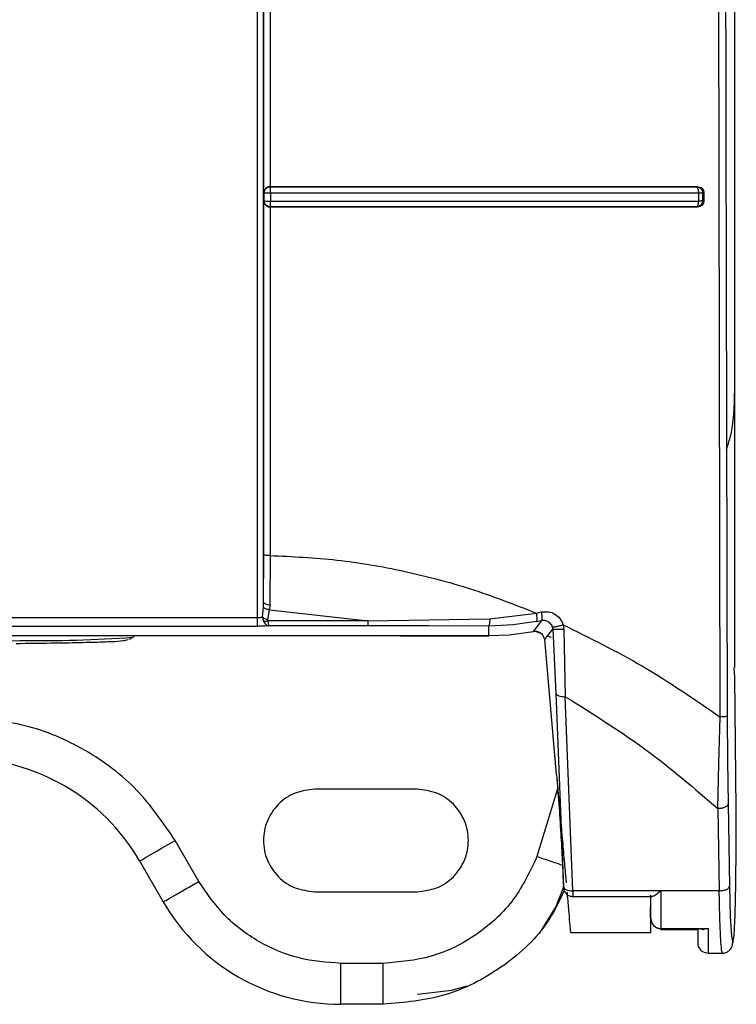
# Model space of a CAD drawing. Header units: inches. Extents: x 170 to 312, y 215 to 248.
# Tile 478 of 656: x 280.6679 to 280.7138, y 241.9023 to 241.9654. Entities that reach past the tile are written whole.
import ezdxf

# ---------------------------------------------------------------- set-up
doc = ezdxf.new("R2010")
doc.units = ezdxf.units.IN
doc.header["$LTSCALE"] = 0.25
doc.header["$MEASUREMENT"] = 0
doc.layers.add('MOTOR RH', color=7, linetype='Continuous')

msp = doc.modelspace()

# ---------------------------------------------------------------- linework, layer by layer
at = {"layer": 'MOTOR RH'}
for p, q in [((280.7137284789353, 241.9416975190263), (280.7137284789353, 242.3695190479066)), ((280.7137245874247, 241.923915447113), (280.7137246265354, 242.1606200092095)), ((280.6835717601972, 241.9543423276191), (280.6835715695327, 241.9939542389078)), ((280.6839687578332, 241.9824497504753), (280.6839741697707, 241.9547260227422)), ((280.7128023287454, 241.9207354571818), (280.7126656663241, 241.9827077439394)), ((280.6839891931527, 241.9547170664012), (280.6839741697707, 241.9547261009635)), ((280.6839909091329, 241.9545853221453), (280.6839897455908, 241.9546777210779)), ((280.6839916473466, 241.9544527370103), (280.6839909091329, 241.9545853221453)), ((280.7113334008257, 241.9547284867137), (280.7112827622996, 241.9547190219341)), ((280.7112827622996, 241.9547190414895), (280.7113071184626, 241.9547083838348)), ((280.7113071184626, 241.9547083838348), (280.7113297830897, 241.9546825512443)), ((280.7113297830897, 241.9546825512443), (280.7113681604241, 241.954590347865)), ((280.6835946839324, 241.9543248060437), (280.6835717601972, 241.9543423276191)), ((280.6835946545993, 241.9538148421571), (280.6835946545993, 241.9543248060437)), ((280.6839927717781, 241.9542995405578), (280.6839916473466, 241.9544527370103)), ((280.6839927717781, 241.9542995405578), (280.6839927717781, 241.9537933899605)), ((280.7113993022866, 241.9543025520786), (280.7113993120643, 241.9537960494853)), ((280.7117547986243, 241.9543380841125), (280.7116666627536, 241.9543204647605)), ((280.7116666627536, 241.9543204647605), (280.7116666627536, 241.9538162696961)), ((280.7117547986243, 241.9543380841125), (280.711754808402, 241.9538000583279)), ((280.6835717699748, 241.9537979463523), (280.6835946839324, 241.9538148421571)), ((280.6835718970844, 241.9311129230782), (280.6835717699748, 241.9537979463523)), ((280.6835946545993, 241.9538148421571), (280.6836288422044, 241.9538077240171)), ((280.6836288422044, 241.9538077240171), (280.6837173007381, 241.9538000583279)), ((280.6839733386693, 241.9534138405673), (280.6839690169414, 241.9310869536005)), ((280.6839882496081, 241.9534241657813), (280.6839733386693, 241.9534138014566)), ((280.7113423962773, 241.9534162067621), (280.7112834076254, 241.9534270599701)), ((280.711754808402, 241.9538000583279), (280.7116666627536, 241.9538162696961)), ((280.683552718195, 241.9280929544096), (280.6835718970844, 241.9311129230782)), ((280.6839690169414, 241.9310869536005), (280.6839465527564, 241.9279324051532)), ((280.6835455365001, 241.9277809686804), (280.683552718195, 241.9280929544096)), ((280.6834922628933, 241.9271467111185), (280.6835455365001, 241.9277809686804)), ((280.6838252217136, 241.9269854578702), (280.6839317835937, 241.9276103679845)), ((280.6839465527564, 241.9279324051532), (280.6839317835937, 241.9276103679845)), ((280.6839317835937, 241.9276103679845), (280.6902502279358, 241.9269009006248)), ((280.7010278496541, 241.9273976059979), (280.7013543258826, 241.9274662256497)), ((280.539562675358, 241.9271116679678), (280.683159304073, 241.9271116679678)), ((280.6902502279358, 241.9269009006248), (280.6838236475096, 241.9269009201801)), ((280.6902502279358, 241.9269009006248), (280.6980394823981, 241.9270275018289)), ((280.6980394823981, 241.9270275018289), (280.7010278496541, 241.9273976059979)), ((280.7010318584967, 241.9268598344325), (280.6995431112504, 241.9266373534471)), ((280.700833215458, 241.9262126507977), (280.7013694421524, 241.9269313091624)), ((280.7010318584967, 241.9268598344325), (280.7013694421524, 241.9269313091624)), ((280.7017884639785, 241.9268579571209), (280.7019494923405, 241.9267111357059)), ((280.539562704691, 241.9265625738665), (280.6831593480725, 241.9265625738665)), ((280.6902516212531, 241.9265745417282), (280.6839086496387, 241.9265745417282)), ((280.6941198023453, 241.9265721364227), (280.6902516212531, 241.9265745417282)), ((280.6979752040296, 241.9265622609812), (280.6941198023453, 241.9265721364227)), ((280.6995431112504, 241.9266373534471), (280.6979752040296, 241.9265622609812)), ((280.6979766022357, 241.9259513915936), (280.6979752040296, 241.9265622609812)), ((280.6992865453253, 241.9260059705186), (280.700833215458, 241.9262126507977)), ((280.7010061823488, 241.926218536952), (280.7008333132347, 241.9262121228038)), ((280.7010061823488, 241.926218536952), (280.7014230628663, 241.9260666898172)), ((280.701559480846, 241.9257037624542), (280.7020785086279, 241.9263733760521)), ((280.7019494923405, 241.9267111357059), (280.702049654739, 241.9265114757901)), ((280.7020728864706, 241.9263730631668), (280.702049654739, 241.9265114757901)), ((280.7020785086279, 241.9263733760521), (280.7022700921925, 241.9222701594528)), ((280.7027458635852, 241.9266443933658), (280.7027876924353, 241.9263525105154)), ((280.7027876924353, 241.9263525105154), (280.7028592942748, 241.9220398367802)), ((280.5247482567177, 241.9259513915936), (280.6979766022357, 241.9259513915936)), ((280.6749722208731, 241.9257198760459), (280.6752049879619, 241.9258500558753)), ((280.6752049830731, 241.92585003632), (280.6753061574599, 241.9259513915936)), ((280.6923288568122, 241.9259513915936), (280.6923288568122, 241.9259494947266)), ((280.6923288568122, 241.9259494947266), (280.6979804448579, 241.9259494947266)), ((280.6979766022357, 241.9259513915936), (280.6992865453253, 241.9260059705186)), ((280.7015646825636, 241.9257040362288), (280.7014197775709, 241.9260140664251)), ((280.702314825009, 241.9170592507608), (280.701559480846, 241.9257037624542)), ((280.713724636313, 241.9233007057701), (280.7136990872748, 241.9239143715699)), ((280.7138187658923, 241.9148105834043), (280.713724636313, 241.9233007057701)), ((280.7022700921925, 241.9222701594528), (280.7027628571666, 241.9098319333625)), ((280.7028592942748, 241.9220398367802), (280.7033259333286, 241.9217681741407)), ((280.7033520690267, 241.9096017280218), (280.7028592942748, 241.9220398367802)), ((280.7127197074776, 241.917762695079), (280.7128023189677, 241.9207354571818)), ((280.7132460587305, 241.9207799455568), (280.7132641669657, 241.91794131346)), ((280.7126466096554, 241.91486490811), (280.7127197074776, 241.917762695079)), ((280.7132641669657, 241.91794131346), (280.7133024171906, 241.9151580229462)), ((280.6933872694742, 241.9161069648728), (280.6868255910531, 241.9161069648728)), ((280.7023873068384, 241.9161314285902), (280.701063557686, 241.9117987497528)), ((280.7126466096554, 241.91486490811), (280.7127384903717, 241.9096017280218)), ((280.7133024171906, 241.9151580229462), (280.7133942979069, 241.909894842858)), ((280.7138289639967, 241.9123929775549), (280.7138187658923, 241.9148105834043)), ((280.6794047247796, 241.9102014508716), (280.6778893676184, 241.9128261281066)), ((280.7138076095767, 241.9100350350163), (280.7138289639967, 241.9123929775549)), ((280.6756163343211, 241.9115137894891), (280.6771316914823, 241.9088891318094)), ((280.7133942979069, 241.909894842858), (280.7134458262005, 241.9079562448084)), ((280.7137576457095, 241.9080616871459), (280.7138076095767, 241.9100350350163)), ((280.6868255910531, 241.9095452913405), (280.6933872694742, 241.9095452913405)), ((280.7033403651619, 241.9092386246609), (280.7084255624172, 241.9092386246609)), ((280.7127384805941, 241.9096017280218), (280.7033520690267, 241.9096017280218)), ((280.7083433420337, 241.9093230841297), (280.7083434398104, 241.9078872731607)), ((280.7083434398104, 241.9078872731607), (280.7083434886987, 241.9085492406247)), ((280.7134458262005, 241.9079562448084), (280.7135185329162, 241.9066884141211)), ((280.713685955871, 241.9067447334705), (280.7137576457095, 241.9080616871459)), ((280.7083560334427, 241.9077525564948), (280.7084005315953, 241.9076070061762)), ((280.7032297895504, 241.9069206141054), (280.7083495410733, 241.9069206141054)), ((280.7089959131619, 241.9071237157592), (280.7113773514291, 241.9071237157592)), ((280.7089995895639, 241.9071808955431), (280.7120179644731, 241.9071808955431)), ((280.7113619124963, 241.9071237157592), (280.7113619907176, 241.9066064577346)), ((280.7120179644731, 241.9071808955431), (280.7117537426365, 241.9071237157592)), ((280.7135185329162, 241.9066884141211), (280.7136024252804, 241.9062649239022)), ((280.7136024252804, 241.9062649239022), (280.713685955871, 241.9067447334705)), ((280.7113621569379, 241.9063204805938), (280.7113621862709, 241.9062767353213)), ((280.7120183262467, 241.9056082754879), (280.712943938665, 241.9056082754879)), ((280.6912205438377, 241.9049521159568), (280.6884968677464, 241.9049521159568)), ((280.691220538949, 241.9023274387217), (280.691220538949, 241.9049521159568)), ((280.691220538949, 241.9023274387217), (280.6884968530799, 241.9023274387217))]:
    msp.add_line(p, q, dxfattribs=at)
at = {"layer": 'MOTOR RH', "flags": 128}
for points in [[(280.6655408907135, 241.9256223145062), (280.6655664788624, 241.9256224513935), (280.6679336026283, 241.9256403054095)], [(280.6756163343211, 241.9115137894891), (280.6756600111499, 241.9115390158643), (280.6757893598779, 241.9116136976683), (280.6759994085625, 241.9117349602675), (280.6762820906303, 241.9118981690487), (280.6766265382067, 241.912097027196), (280.6770195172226, 241.9123239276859), (280.6774459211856, 241.9125701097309), (280.6778893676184, 241.9128261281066)], [(280.7012313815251, 241.9068570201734), (280.7022732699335, 241.9085556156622), (280.7027915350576, 241.9098635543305)], [(280.7120179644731, 241.9071808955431), (280.7120180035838, 241.9068228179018), (280.7120180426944, 241.9065072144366), (280.7120180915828, 241.9062363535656), (280.7120181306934, 241.9060121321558), (280.7120181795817, 241.9058361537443), (280.71201822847, 241.9057096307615), (280.7120182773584, 241.9056335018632), (280.7120183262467, 241.9056082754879)], [(280.6934054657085, 241.9029836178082), (280.6955956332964, 241.903230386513), (280.6965954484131, 241.9035148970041)]]:
    msp.add_lwpolyline(points, dxfattribs=at)
at = {"layer": 'MOTOR RH'}
for centre, radius, start, end in [((280.6691881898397, 242.0082981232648), 0.08266733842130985, 269.1304266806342, 274.1738606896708), ((280.6642511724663, 241.9049521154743), 0.01312335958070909, 30.0000000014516, 90), ((280.6884968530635, 241.9154508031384), 0.01312335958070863, 209.9999999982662, 269.9999999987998), ((280.7120183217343, 241.9062644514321), 0.0006561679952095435, 179.9864158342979, 270.017832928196)]:
    msp.add_arc(centre, radius, start, end, dxfattribs=at)
for points, knots in [([(280.6831593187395, 241.9271116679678), (280.6831592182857, 241.9466152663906), (280.6831590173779, 241.9856224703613), (280.6831588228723, 242.0442066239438), (280.6831586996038, 242.1028212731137), (280.6831586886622, 242.1419097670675), (280.6831586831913, 242.1614540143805)], [0, 0, 0, 0, 0.2499999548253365, 0.5000000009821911, 0.7499999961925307, 1, 1, 1, 1]), ([(280.683552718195, 241.9280929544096), (280.6835525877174, 241.9539800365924), (280.6835523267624, 242.005754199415), (280.6835521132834, 242.08353334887), (280.6835520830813, 242.1354073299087), (280.6835520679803, 242.1613443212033)], [0, 0, 0, 0, 0.3333333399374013, 0.6666666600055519, 1, 1, 1, 1]), ([(280.7129501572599, 242.1609944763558), (280.712952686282, 242.1409546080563), (280.7129577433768, 242.1008823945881), (280.7130151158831, 242.0407988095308), (280.7131057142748, 241.9807513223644), (280.7131992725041, 241.9407724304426), (280.7132460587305, 241.9207799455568)], [0, 0, 0, 0, 0.2500558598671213, 0.5000178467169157, 0.7499709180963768, 1, 1, 1, 1]), ([(280.6835946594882, 241.9543248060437), (280.6835960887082, 241.9543504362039), (280.6835979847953, 241.9543844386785), (280.6836070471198, 241.9544216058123), (280.6836139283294, 241.9544459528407), (280.6836216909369, 241.9544675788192), (280.6836334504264, 241.9544941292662), (280.6836565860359, 241.9545395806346), (280.6836859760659, 241.954573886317), (280.6837085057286, 241.9546001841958)], [0, 0, 0, 0, 0.2514056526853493, 0.3335294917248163, 0.3759674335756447, 0.5001144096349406, 0.5587868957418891, 0.6617770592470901, 0.9999999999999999, 0.9999999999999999, 0.9999999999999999, 0.9999999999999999]), ([(280.6839741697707, 241.9547260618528), (280.6839434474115, 241.9547234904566), (280.6838805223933, 241.9547182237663), (280.6837918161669, 241.954683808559), (280.6837095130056, 241.954632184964), (280.6836700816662, 241.954585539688), (280.6836489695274, 241.954560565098)], [0, 0, 0, 0, 0.2173987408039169, 0.4452724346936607, 0.7029904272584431, 0.9999999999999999, 0.9999999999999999, 0.9999999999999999, 0.9999999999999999]), ([(280.6837085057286, 241.9546001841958), (280.6837441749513, 241.9546295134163), (280.6838012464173, 241.9546764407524), (280.6839008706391, 241.9547109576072), (280.683958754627, 241.9547149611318), (280.6839891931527, 241.9547170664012)], [0, 0, 0, 0, 0.441408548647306, 0.7062624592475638, 1, 1, 1, 1]), ([(280.6839741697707, 241.9547261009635), (280.6870636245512, 241.9547263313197), (280.6932443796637, 241.9547267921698), (280.7024264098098, 241.954726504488), (280.7083654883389, 241.9547278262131), (280.7113334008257, 241.9547284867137)], [0, 0, 0, 0, 0.3333223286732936, 0.6668437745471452, 0.9999999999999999, 0.9999999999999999, 0.9999999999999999, 0.9999999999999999]), ([(280.6839897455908, 241.9546777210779), (280.6839891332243, 241.9546907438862), (280.6839881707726, 241.9547112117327), (280.6839889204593, 241.9547155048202), (280.6839891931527, 241.9547170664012)], [0, 0, 0, 0, 0.636256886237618, 1, 1, 1, 1]), ([(280.6839891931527, 241.9547170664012), (280.6870680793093, 241.954717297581), (280.6932338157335, 241.9547177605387), (280.7023931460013, 241.9547173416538), (280.7083219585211, 241.9547184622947), (280.7112827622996, 241.9547190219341)], [0, 0, 0, 0, 0.3330292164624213, 0.6669198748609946, 0.9999999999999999, 0.9999999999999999, 0.9999999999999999, 0.9999999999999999]), ([(280.7112827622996, 241.9547190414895), (280.7113143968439, 241.9547162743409), (280.7113734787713, 241.9547111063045), (280.7114686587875, 241.9546729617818), (280.7115478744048, 241.9546142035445), (280.7116067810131, 241.9545383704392), (280.7116543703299, 241.9544462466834), (280.7116617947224, 241.9543702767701), (280.7116666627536, 241.9543204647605)], [0, 0, 0, 0, 0.1561761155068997, 0.2916806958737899, 0.4999550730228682, 0.6324998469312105, 0.7590372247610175, 1, 1, 1, 1]), ([(280.7113333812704, 241.9547284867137), (280.7113899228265, 241.954723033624), (280.7115020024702, 241.954712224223), (280.7116392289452, 241.9546168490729), (280.7117182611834, 241.9545097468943), (280.7117499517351, 241.9544131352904), (280.7117531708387, 241.9543632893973), (280.7117547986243, 241.9543380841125)], [0, 0, 0, 0, 0.2697468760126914, 0.5347064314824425, 0.7716357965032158, 0.8845243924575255, 1, 1, 1, 1]), ([(280.7113681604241, 241.954590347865), (280.7113777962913, 241.954547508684), (280.7113970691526, 241.9544618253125), (280.7113985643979, 241.9543556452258), (280.7113993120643, 241.9543025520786)], [0, 0, 0, 0, 0.4999707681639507, 1, 1, 1, 1]), ([(280.6836489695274, 241.954560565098), (280.6836261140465, 241.9545224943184), (280.6835909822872, 241.9544639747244), (280.6835747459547, 241.9543884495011), (280.6835725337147, 241.9543542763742), (280.6835717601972, 241.9543423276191)], [0, 0, 0, 0, 0.5476727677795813, 0.8418421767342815, 1, 1, 1, 1]), ([(280.6837173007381, 241.9543061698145), (280.6836834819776, 241.9543089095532), (280.6836158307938, 241.9543143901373), (280.6836017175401, 241.9543213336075), (280.6835946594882, 241.9543248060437)], [0, 0, 0, 0, 0.4998990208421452, 1, 1, 1, 1]), ([(280.6839927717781, 241.9542995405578), (280.6839615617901, 241.9542995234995), (280.6839062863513, 241.9542994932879), (280.6838092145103, 241.9543017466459), (280.6837536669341, 241.9543044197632), (280.6837173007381, 241.9543061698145)], [0, 0, 0, 0, 0.3093117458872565, 0.5478163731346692, 1, 1, 1, 1]), ([(280.7113993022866, 241.9543025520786), (280.7084076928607, 241.9543019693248), (280.7024405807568, 241.9543008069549), (280.6932425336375, 241.9542998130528), (280.6870704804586, 241.9542996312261), (280.6839927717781, 241.9542995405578)], [0, 0, 0, 0, 0.3351335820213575, 0.6684628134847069, 1, 1, 1, 1]), ([(280.7116666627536, 241.9543204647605), (280.7116587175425, 241.9543193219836), (280.7116413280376, 241.9543168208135), (280.7115810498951, 241.9543099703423), (280.7114982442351, 241.9543059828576), (280.7114319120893, 241.9543036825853), (280.7113993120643, 241.9543025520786)], [0, 0, 0, 0, 0.2278108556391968, 0.4986045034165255, 0.7535809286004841, 1, 1, 1, 1]), ([(280.6835717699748, 241.9537979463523), (280.683576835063, 241.9537578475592), (280.6835843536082, 241.9536983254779), (280.6836172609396, 241.9536256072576), (280.6836404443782, 241.9535916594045), (280.6836519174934, 241.9535748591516)], [0, 0, 0, 0, 0.5104749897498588, 0.7577418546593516, 1, 1, 1, 1]), ([(280.6839882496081, 241.9534241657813), (280.6839622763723, 241.9534255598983), (280.683927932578, 241.9534274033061), (280.6838901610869, 241.9534365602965), (280.6838652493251, 241.9534436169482), (280.6838405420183, 241.9534525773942), (280.6838074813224, 241.9534677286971), (280.6837624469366, 241.9534933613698), (280.6836949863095, 241.9535480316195), (280.6836372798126, 241.953630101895), (280.6836014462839, 241.9537257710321), (280.6835970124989, 241.9537839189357), (280.6835946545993, 241.9538148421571)], [0, 0, 0, 0, 0.1266058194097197, 0.1674078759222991, 0.1899453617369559, 0.2531497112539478, 0.2955307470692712, 0.3676544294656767, 0.5057749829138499, 0.7163826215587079, 0.8491714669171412, 0.9999999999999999, 0.9999999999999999, 0.9999999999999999, 0.9999999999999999]), ([(280.6836519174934, 241.9535748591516), (280.6836726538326, 241.953550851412), (280.683711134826, 241.953506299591), (280.6837911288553, 241.9534560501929), (280.6838786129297, 241.9534216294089), (280.6839423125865, 241.9534163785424), (280.6839733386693, 241.9534138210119)], [0, 0, 0, 0, 0.2861358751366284, 0.5309901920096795, 0.7715601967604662, 1, 1, 1, 1]), ([(280.6837173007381, 241.9538000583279), (280.6837536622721, 241.9537984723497), (280.6838111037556, 241.9537959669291), (280.6839086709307, 241.9537938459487), (280.6839639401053, 241.9537935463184), (280.6839927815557, 241.9537933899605)], [0, 0, 0, 0, 0.451995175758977, 0.7140313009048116, 1, 1, 1, 1]), ([(280.7113423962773, 241.9534162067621), (280.70837333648, 241.9534159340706), (280.7024311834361, 241.9534153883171), (280.6932457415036, 241.9534134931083), (280.6870628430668, 241.9534136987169), (280.6839733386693, 241.9534138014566)], [0, 0, 0, 0, 0.3331714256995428, 0.6667954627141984, 1, 1, 1, 1]), ([(280.6839882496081, 241.9534241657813), (280.6839886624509, 241.9534306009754), (280.6839894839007, 241.9534434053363), (280.6839903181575, 241.9535048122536), (280.6839907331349, 241.9535353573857)], [0, 0, 0, 0, 0.502578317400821, 1, 1, 1, 1]), ([(280.7112834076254, 241.9534270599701), (280.7083229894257, 241.9534266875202), (280.7023942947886, 241.9534259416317), (280.6932343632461, 241.9534238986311), (280.6870677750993, 241.9534240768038), (280.6839882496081, 241.9534241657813)], [0, 0, 0, 0, 0.3330157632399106, 0.6669154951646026, 1, 1, 1, 1]), ([(280.6839907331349, 241.9535353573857), (280.6839915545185, 241.9535643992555), (280.6839929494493, 241.9536137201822), (280.6839930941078, 241.9537038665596), (280.6839928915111, 241.9537618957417), (280.6839927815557, 241.9537933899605)], [0, 0, 0, 0, 0.3957194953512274, 0.6720384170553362, 1, 1, 1, 1]), ([(280.6839927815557, 241.9537933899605), (280.6870594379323, 241.9537934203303), (280.6932204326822, 241.9537934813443), (280.7024190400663, 241.9537939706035), (280.7083969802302, 241.9537953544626), (280.7113993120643, 241.9537960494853)], [0, 0, 0, 0, 0.3303474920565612, 0.663676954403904, 1, 1, 1, 1]), ([(280.7116666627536, 241.9538162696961), (280.7116636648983, 241.9537826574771), (280.7116581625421, 241.9537209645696), (280.7116197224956, 241.9536263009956), (280.7115503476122, 241.9535304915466), (280.711432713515, 241.9534467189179), (280.7113331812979, 241.9534336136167), (280.7112834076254, 241.9534270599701)], [0, 0, 0, 0, 0.1665273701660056, 0.3056494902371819, 0.500806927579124, 0.7503655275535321, 0.9999999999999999, 0.9999999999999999, 0.9999999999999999, 0.9999999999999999]), ([(280.7113633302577, 241.9535390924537), (280.7113516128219, 241.9535082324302), (280.7113281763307, 241.9534465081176), (280.7112983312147, 241.9534335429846), (280.7112834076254, 241.9534270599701)], [0, 0, 0, 0, 0.4999654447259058, 1, 1, 1, 1]), ([(280.711754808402, 241.9538000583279), (280.7117532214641, 241.9537751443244), (280.7117500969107, 241.9537260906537), (280.7117191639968, 241.9536307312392), (280.7116418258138, 241.9535248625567), (280.7115063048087, 241.9534315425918), (280.7113976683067, 241.9534213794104), (280.711342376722, 241.9534162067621)], [0, 0, 0, 0, 0.117428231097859, 0.2312067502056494, 0.4675839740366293, 0.7290217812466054, 1, 1, 1, 1]), ([(280.7113993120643, 241.9537960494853), (280.7113968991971, 241.9537477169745), (280.7113920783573, 241.953651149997), (280.7113729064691, 241.953576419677), (280.7113633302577, 241.9535390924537)], [0, 0, 0, 0, 0.50050764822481, 1, 1, 1, 1]), ([(280.7116666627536, 241.9538162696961), (280.7116577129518, 241.9538143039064), (280.7116398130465, 241.9538103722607), (280.7115788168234, 241.9538046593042), (280.7114985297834, 241.9537996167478), (280.7114323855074, 241.9537972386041), (280.7113993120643, 241.9537960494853)], [0, 0, 0, 0, 0.2499832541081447, 0.4999749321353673, 0.7499775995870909, 1, 1, 1, 1]), ([(280.7132083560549, 241.9379081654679), (280.7132855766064, 241.9381463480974), (280.7136807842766, 241.9393653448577), (280.713707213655, 241.9406576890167), (280.7137284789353, 241.9416975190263)], [0, 0, 0, 0, 0.1953923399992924, 1, 1, 1, 1]), ([(280.6839690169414, 241.9310869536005), (280.6839183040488, 241.9310873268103), (280.6838168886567, 241.9310880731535), (280.6836869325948, 241.9310939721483), (280.6835949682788, 241.9311025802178), (280.6835795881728, 241.9311094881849), (280.6835718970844, 241.9311129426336)], [0, 0, 0, 0, 0.2500276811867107, 0.5000041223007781, 0.749968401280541, 1, 1, 1, 1]), ([(280.6839690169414, 241.9310869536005), (280.6854011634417, 241.9310186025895), (280.6882841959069, 241.9308810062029), (280.6925801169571, 241.930131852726), (280.6968700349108, 241.929014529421), (280.6996279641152, 241.9279420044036), (280.7010278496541, 241.9273976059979)], [0, 0, 0, 0, 0.2429066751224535, 0.4889917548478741, 0.7406195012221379, 1, 1, 1, 1]), ([(280.683552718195, 241.9280929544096), (280.6835602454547, 241.9280722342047), (280.6835752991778, 241.928030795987), (280.6836663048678, 241.9279781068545), (280.6837951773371, 241.9279411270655), (280.6838960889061, 241.9279353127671), (280.6839465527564, 241.9279324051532)], [0, 0, 0, 0, 0.2499930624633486, 0.4999596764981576, 0.7499398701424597, 1, 1, 1, 1]), ([(280.6839317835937, 241.9276103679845), (280.6838862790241, 241.9276155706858), (280.6837952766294, 241.9276259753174), (280.6836755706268, 241.9276660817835), (280.6835839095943, 241.9277193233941), (280.6835583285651, 241.9277604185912), (280.6835455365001, 241.9277809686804)], [0, 0, 0, 0, 0.2500176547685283, 0.4999982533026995, 0.7499688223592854, 1, 1, 1, 1]), ([(280.7013543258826, 241.9274662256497), (280.7015024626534, 241.9274820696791), (280.7017978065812, 241.9275136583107), (280.7022190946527, 241.927353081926), (280.7025675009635, 241.927061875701), (280.7026861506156, 241.9267841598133), (280.7027458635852, 241.9266443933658)], [0, 0, 0, 0, 0.2497098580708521, 0.4978526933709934, 0.7472836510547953, 1, 1, 1, 1]), ([(280.7013694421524, 241.9269313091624), (280.7013795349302, 241.9269437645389), (280.7013997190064, 241.9269686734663), (280.7014052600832, 241.9270918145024), (280.7013914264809, 241.9272627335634), (280.7013666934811, 241.927398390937), (280.7013543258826, 241.9274662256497)], [0, 0, 0, 0, 0.2500196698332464, 0.5000026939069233, 0.7499791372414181, 1, 1, 1, 1]), ([(280.6831593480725, 241.9265625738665), (280.683159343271, 241.9265727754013), (280.6831593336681, 241.9265931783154), (280.6831593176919, 241.9267192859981), (280.6831593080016, 241.9268970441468), (280.6831593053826, 241.9270401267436), (280.683159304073, 241.9271116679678)], [0, 0, 0, 0, 0.2500031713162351, 0.5000025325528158, 0.7500015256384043, 1, 1, 1, 1]), ([(280.6831593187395, 241.9271116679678), (280.6831925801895, 241.9271121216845), (280.6832591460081, 241.9271130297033), (280.6833517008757, 241.9271205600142), (280.6834337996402, 241.9271315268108), (280.6834727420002, 241.9271416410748), (280.6834922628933, 241.9271467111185)], [0, 0, 0, 0, 0.2488856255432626, 0.4980923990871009, 0.7484054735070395, 1, 1, 1, 1]), ([(280.6834922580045, 241.9271467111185), (280.6835112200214, 241.9271297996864), (280.6835491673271, 241.9270959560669), (280.6836313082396, 241.9270503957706), (280.6837243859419, 241.9270110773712), (280.6837916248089, 241.9269939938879), (280.6838252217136, 241.9269854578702)], [0, 0, 0, 0, 0.2498440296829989, 0.4999946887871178, 0.7501648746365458, 0.9999999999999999, 0.9999999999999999, 0.9999999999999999, 0.9999999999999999]), ([(280.6834922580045, 241.9271467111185), (280.6834940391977, 241.927103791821), (280.6834976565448, 241.927016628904), (280.6835255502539, 241.9269365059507), (280.6835397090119, 241.9268958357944)], [0, 0, 0, 0, 0.4924031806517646, 1, 1, 1, 1]), ([(280.6835397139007, 241.9268958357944), (280.6835588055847, 241.9268914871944), (280.6835969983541, 241.926882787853), (280.683667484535, 241.9268805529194), (280.683743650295, 241.9268854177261), (280.6837969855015, 241.9268957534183), (280.6838236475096, 241.9269009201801)], [0, 0, 0, 0, 0.249938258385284, 0.4999995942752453, 0.7500522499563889, 1, 1, 1, 1]), ([(280.6835397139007, 241.9268958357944), (280.6835615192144, 241.9268503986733), (280.6836050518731, 241.9267596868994), (280.6836982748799, 241.9266599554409), (280.683801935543, 241.9265904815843), (280.683873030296, 241.92657986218), (280.6839086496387, 241.9265745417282)], [0, 0, 0, 0, 0.2503038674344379, 0.4997127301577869, 0.7493499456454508, 1, 1, 1, 1]), ([(280.6838236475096, 241.9269009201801), (280.6838210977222, 241.9269144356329), (280.6838157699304, 241.9269426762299), (280.6838219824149, 241.9269707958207), (280.6838252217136, 241.9269854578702)], [0, 0, 0, 0, 0.4785824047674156, 1, 1, 1, 1]), ([(280.6838236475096, 241.9269009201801), (280.683827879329, 241.9268631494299), (280.6838369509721, 241.9267821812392), (280.6838560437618, 241.9266801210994), (280.6838798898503, 241.9265970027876), (280.6838987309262, 241.9265822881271), (280.6839086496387, 241.9265745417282)], [0, 0, 0, 0, 0.2056622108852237, 0.4408728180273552, 0.7056525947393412, 1, 1, 1, 1]), ([(280.6902516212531, 241.9265745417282), (280.6902515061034, 241.9265804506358), (280.6902512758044, 241.9265922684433), (280.6902509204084, 241.926662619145), (280.6902505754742, 241.926764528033), (280.6902503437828, 241.9268554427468), (280.6902502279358, 241.9269009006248)], [0, 0, 0, 0, 0.2500010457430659, 0.5000017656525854, 0.7499980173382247, 0.9999999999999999, 0.9999999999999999, 0.9999999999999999, 0.9999999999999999]), ([(280.6980394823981, 241.9270275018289), (280.6980370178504, 241.9269649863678), (280.69803209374, 241.9268400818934), (280.6980164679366, 241.9266933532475), (280.6979971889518, 241.9265874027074), (280.6979825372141, 241.926570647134), (280.6979752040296, 241.9265622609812)], [0, 0, 0, 0, 0.250252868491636, 0.4999995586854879, 0.7497501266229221, 1, 1, 1, 1]), ([(280.7010318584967, 241.9268598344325), (280.7010421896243, 241.9268721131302), (280.7010628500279, 241.9268966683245), (280.7010709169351, 241.9270203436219), (280.7010606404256, 241.9271924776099), (280.7010387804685, 241.9273292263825), (280.7010278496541, 241.9273976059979)], [0, 0, 0, 0, 0.2500264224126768, 0.5000080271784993, 0.7499848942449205, 1, 1, 1, 1]), ([(280.7013690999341, 241.9269328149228), (280.7014324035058, 241.9269399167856), (280.7015803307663, 241.9269565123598), (280.7017127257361, 241.9268938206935), (280.7017884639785, 241.9268579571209)], [0, 0, 0, 0, 0.4279371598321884, 1, 1, 1, 1]), ([(280.6839086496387, 241.9265745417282), (280.6838585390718, 241.9265727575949), (280.68375909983, 241.9265692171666), (280.6835741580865, 241.926565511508), (280.6833724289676, 241.9265630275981), (280.6832308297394, 241.9265627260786), (280.6831593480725, 241.9265625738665)], [0, 0, 0, 0, 0.2529856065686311, 0.5020237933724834, 0.7486132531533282, 1, 1, 1, 1]), ([(280.7014197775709, 241.9260140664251), (280.7013638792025, 241.9260657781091), (280.7012860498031, 241.9261377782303), (280.7011256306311, 241.9261999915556), (280.7010438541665, 241.9262124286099), (280.7010061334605, 241.9262181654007)], [0, 0, 0, 0, 0.5786171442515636, 0.8056303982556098, 1, 1, 1, 1]), ([(280.7027458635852, 241.9266443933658), (280.7027059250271, 241.9266318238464), (280.7026259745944, 241.9266066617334), (280.702504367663, 241.9265730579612), (280.7023883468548, 241.9265442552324), (280.7022825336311, 241.9265217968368), (280.702192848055, 241.92650711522), (280.7021229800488, 241.9265005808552), (280.702072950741, 241.9265015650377), (280.7020610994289, 241.9265093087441), (280.7020551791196, 241.9265131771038)], [0, 0, 0, 0, 0.1249087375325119, 0.2500467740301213, 0.3751831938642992, 0.4999985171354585, 0.6248098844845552, 0.7499467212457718, 0.8750861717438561, 1, 1, 1, 1]), ([(280.7027876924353, 241.9263525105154), (280.7027454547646, 241.9263496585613), (280.7026609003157, 241.9263439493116), (280.7025330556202, 241.92633908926), (280.7024117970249, 241.9263370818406), (280.7023021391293, 241.9263383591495), (280.7022104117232, 241.9263430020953), (280.7021404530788, 241.9263506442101), (280.7020920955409, 241.92636068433), (280.70208303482, 241.9263691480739), (280.7020785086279, 241.9263733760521)], [0, 0, 0, 0, 0.1249099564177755, 0.2500538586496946, 0.3751964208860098, 0.5000000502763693, 0.6248061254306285, 0.749950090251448, 0.8750900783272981, 1, 1, 1, 1]), ([(280.7027458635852, 241.9266443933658), (280.7044617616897, 241.9257969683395), (280.7079877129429, 241.9240556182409), (280.7111691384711, 241.9218617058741), (280.7128023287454, 241.9207354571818)], [0, 0, 0, 0, 0.4866482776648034, 1, 1, 1, 1]), ([(280.6677106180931, 241.9254548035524), (280.6684648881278, 241.9254629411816), (280.669973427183, 241.9254792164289), (280.6717878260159, 241.9255132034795), (280.6729154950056, 241.9255395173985), (280.6732719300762, 241.9255553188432), (280.6733045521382, 241.9255567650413)], [0, 0, 0, 0, 0.322503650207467, 0.6450068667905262, 0.9675099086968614, 1, 1, 1, 1]), ([(280.6733045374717, 241.9255587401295), (280.6734777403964, 241.9255641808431), (280.6739994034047, 241.9255805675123), (280.6744976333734, 241.9256099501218), (280.6747776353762, 241.9256763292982), (280.6748856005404, 241.9257019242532)], [0, 0, 0, 0, 0.2339485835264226, 0.7046204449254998, 1, 1, 1, 1]), ([(280.7016775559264, 241.9259452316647), (280.7016842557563, 241.9259419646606), (280.7017729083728, 241.9258987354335), (280.7018724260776, 241.9258869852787), (280.7019644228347, 241.9258761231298)], [0, 0, 0, 0, 0.07557396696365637, 0.9999999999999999, 0.9999999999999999, 0.9999999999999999, 0.9999999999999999]), ([(280.7022700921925, 241.9222701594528), (280.7022825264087, 241.922237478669), (280.7023073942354, 241.9221721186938), (280.7024451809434, 241.9220946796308), (280.7026356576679, 241.9220438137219), (280.7027847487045, 241.9220411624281), (280.7028592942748, 241.9220398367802)], [0, 0, 0, 0, 0.2500055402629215, 0.4999988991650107, 0.7499992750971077, 1, 1, 1, 1]), ([(280.7033259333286, 241.9217681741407), (280.7049261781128, 241.9207592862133), (280.7082326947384, 241.918674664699), (280.7111441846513, 241.9161616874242), (280.7126466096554, 241.91486490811)], [0, 0, 0, 0, 0.4839669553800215, 1, 1, 1, 1]), ([(280.6778893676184, 241.9128261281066), (280.6771267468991, 241.9139459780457), (280.6755746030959, 241.9162251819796), (280.6722074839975, 241.9187328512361), (280.6683522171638, 241.9203950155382), (280.6656023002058, 241.9205996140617), (280.6642511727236, 241.9207001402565)], [0, 0, 0, 0, 0.2456670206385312, 0.5000002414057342, 0.754333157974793, 1, 1, 1, 1]), ([(280.7132460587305, 241.9207799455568), (280.7132380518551, 241.9207751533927), (280.7132220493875, 241.9207655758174), (280.7131230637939, 241.9207526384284), (280.7129844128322, 241.9207417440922), (280.7128630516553, 241.9207375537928), (280.7128023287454, 241.9207354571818)], [0, 0, 0, 0, 0.2501775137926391, 0.5000024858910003, 0.7498268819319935, 1, 1, 1, 1]), ([(280.702314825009, 241.9170592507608), (280.70236481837, 241.9164480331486), (280.7024581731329, 241.9153066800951), (280.7025850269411, 241.9133310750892), (280.7026863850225, 241.9115024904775), (280.7027326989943, 241.9104210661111), (280.7027554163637, 241.9098906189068)], [0, 0, 0, 0, 0.2916430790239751, 0.5445977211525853, 0.7766215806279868, 1, 1, 1, 1]), ([(280.7029510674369, 241.9101064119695), (280.7029417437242, 241.910212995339), (280.7028986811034, 241.9107052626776), (280.7028071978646, 241.9117508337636), (280.7026778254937, 241.9132296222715), (280.7025185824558, 241.9150497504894), (280.7024228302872, 241.9161441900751), (280.7023668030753, 241.9167845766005)], [0, 0, 0, 0, 0.0524737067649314, 0.2423557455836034, 0.4433904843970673, 0.6743125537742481, 1, 1, 1, 1]), ([(280.6868255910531, 241.9161069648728), (280.6863961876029, 241.9160576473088), (280.6855373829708, 241.9159590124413), (280.6844452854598, 241.9152003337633), (280.6837155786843, 241.9141158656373), (280.6834593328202, 241.9128261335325), (280.6837155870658, 241.9115364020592), (280.6844452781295, 241.9104519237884), (280.6855373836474, 241.9096932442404), (280.6863961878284, 241.9095946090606), (280.6868255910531, 241.9095452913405)], [0, 0, 0, 0, 0.1250002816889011, 0.2499999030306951, 0.3749993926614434, 0.5000001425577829, 0.6249990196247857, 0.7500000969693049, 0.8749997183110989, 1, 1, 1, 1]), ([(280.6933872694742, 241.9095452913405), (280.6938166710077, 241.9095946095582), (280.6946754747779, 241.9096932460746), (280.6957675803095, 241.910451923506), (280.6964972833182, 241.9115363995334), (280.6967535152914, 241.9128261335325), (280.6964972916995, 241.914115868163), (280.6957675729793, 241.9152003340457), (280.6946754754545, 241.9159590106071), (280.6938166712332, 241.9160576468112), (280.6933872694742, 241.9161069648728)], [0, 0, 0, 0, 0.1249998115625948, 0.2499998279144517, 0.375001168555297, 0.4999998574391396, 0.6250004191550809, 0.7500001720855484, 0.8750001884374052, 1, 1, 1, 1]), ([(280.7133024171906, 241.9151580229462), (280.7132903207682, 241.9151203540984), (280.7132661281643, 241.9150450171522), (280.7131134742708, 241.9149493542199), (280.7128993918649, 241.9148811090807), (280.7127308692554, 241.9148703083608), (280.7126466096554, 241.91486490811)], [0, 0, 0, 0, 0.2500047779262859, 0.5000045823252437, 0.7500073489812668, 0.9999999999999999, 0.9999999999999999, 0.9999999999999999, 0.9999999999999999]), ([(280.701063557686, 241.9117987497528), (280.7006181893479, 241.9108557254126), (280.6997060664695, 241.9089243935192), (280.6973019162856, 241.9067079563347), (280.6943876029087, 241.9052249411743), (280.6922595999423, 241.9050416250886), (280.6912205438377, 241.9049521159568)], [0, 0, 0, 0, 0.2441385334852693, 0.5000003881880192, 0.7558614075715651, 1, 1, 1, 1]), ([(280.701063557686, 241.9117987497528), (280.7012575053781, 241.9117332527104), (280.7016242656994, 241.9116093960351), (280.7021989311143, 241.9114157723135), (280.7025143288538, 241.9113096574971), (280.7026942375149, 241.9112491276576)], [0, 0, 0, 0, 0.3252906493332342, 0.615133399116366, 1, 1, 1, 1]), ([(280.6771316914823, 241.9088891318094), (280.6771658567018, 241.9089088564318), (280.6772341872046, 241.9089483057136), (280.6777598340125, 241.9092517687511), (280.6785111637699, 241.9096855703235), (280.6791068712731, 241.9100294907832), (280.6794047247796, 241.9102014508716)], [0, 0, 0, 0, 0.2499997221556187, 0.499999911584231, 0.7500001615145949, 0.9999999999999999, 0.9999999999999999, 0.9999999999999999, 0.9999999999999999]), ([(280.6884968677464, 241.9049521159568), (280.6875961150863, 241.9050191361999), (280.685762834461, 241.9051555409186), (280.6831926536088, 241.9062636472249), (280.6809479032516, 241.9079354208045), (280.6799131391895, 241.9094548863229), (280.6794047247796, 241.9102014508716)], [0, 0, 0, 0, 0.2456671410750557, 0.5000005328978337, 0.7543334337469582, 1, 1, 1, 1]), ([(280.7027545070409, 241.9099021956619), (280.7027552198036, 241.9098884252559), (280.7027561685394, 241.9098700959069), (280.7027577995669, 241.9098522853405), (280.7027583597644, 241.9098432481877), (280.7027593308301, 241.9098214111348), (280.7027621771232, 241.909771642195), (280.7027827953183, 241.9096686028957), (280.7028418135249, 241.9095270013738), (280.702958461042, 241.9093796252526), (280.7031364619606, 241.9092642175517), (280.703279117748, 241.9092478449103), (280.7033521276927, 241.9092394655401)], [0, 0, 0, 0, 0.04273149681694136, 0.05687853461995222, 0.0629467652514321, 0.06962998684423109, 0.1216510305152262, 0.2289003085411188, 0.3832846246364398, 0.5711918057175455, 0.7805398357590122, 1, 1, 1, 1]), ([(280.7027628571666, 241.9098319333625), (280.7027630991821, 241.9098243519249), (280.7027635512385, 241.9098101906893), (280.7027635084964, 241.9097991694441), (280.7027631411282, 241.9097956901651), (280.7027625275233, 241.9097955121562), (280.7027616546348, 241.9098007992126), (280.7027606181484, 241.90980977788), (280.7027595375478, 241.9098216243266), (280.7027583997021, 241.9098365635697), (280.7027573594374, 241.9098525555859), (280.7027563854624, 241.9098694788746), (280.702755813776, 241.9098819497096), (280.7027554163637, 241.9098906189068)], [0, 0, 0, 0, 0.1356870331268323, 0.2534474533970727, 0.3161879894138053, 0.3779413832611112, 0.508080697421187, 0.5682681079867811, 0.6278003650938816, 0.7545781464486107, 0.8097281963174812, 0.8677310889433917, 1, 1, 1, 1]), ([(280.7027628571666, 241.9098319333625), (280.70277529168, 241.9097992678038), (280.702800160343, 241.9097339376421), (280.7029379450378, 241.909656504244), (280.7031284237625, 241.9096056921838), (280.703277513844, 241.9096030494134), (280.703352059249, 241.9096017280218)], [0, 0, 0, 0, 0.2500022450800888, 0.4999971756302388, 0.7499973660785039, 1, 1, 1, 1]), ([(280.7127384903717, 241.9096017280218), (280.7128227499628, 241.9096071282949), (280.712991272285, 241.9096179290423), (280.7132053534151, 241.9096861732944), (280.7133580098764, 241.9097818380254), (280.7133822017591, 241.9098571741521), (280.7133942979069, 241.909894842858)], [0, 0, 0, 0, 0.2499941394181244, 0.4999975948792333, 0.7499945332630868, 1, 1, 1, 1]), ([(280.7028124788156, 241.909613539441), (280.702453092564, 241.9088728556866), (280.7015090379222, 241.9069271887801), (280.698837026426, 241.9045622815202), (280.695235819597, 241.902679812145), (280.6925589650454, 241.9024448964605), (280.691220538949, 241.9023274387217)], [0, 0, 0, 0, 0.1700520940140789, 0.4467017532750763, 0.723351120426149, 1, 1, 1, 1]), ([(280.7032297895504, 241.9069206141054), (280.7032272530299, 241.9069495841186), (280.7032227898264, 241.90700055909), (280.7031858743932, 241.9074226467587), (280.7031230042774, 241.9081411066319), (280.7030544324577, 241.908924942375), (280.703010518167, 241.9094269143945), (280.7030030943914, 241.9095117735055)], [0, 0, 0, 0, 0.2325109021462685, 0.4091208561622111, 0.6975839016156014, 0.9488761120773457, 1, 1, 1, 1]), ([(280.7033520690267, 241.9096017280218), (280.703352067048, 241.9095496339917), (280.7033520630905, 241.9094454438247), (280.7033520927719, 241.9093303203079), (280.7033520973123, 241.9092530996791), (280.703352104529, 241.909243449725), (280.7033521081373, 241.9092386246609)], [0, 0, 0, 0, 0.24999650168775, 0.5000031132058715, 0.7499970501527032, 1, 1, 1, 1]), ([(280.7084253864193, 241.9092386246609), (280.7084016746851, 241.9092420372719), (280.7083560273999, 241.9092486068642), (280.7083474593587, 241.9092989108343), (280.7083433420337, 241.9093230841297)], [0, 0, 0, 0, 0.5194555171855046, 1, 1, 1, 1]), ([(280.7083478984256, 241.9082402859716), (280.7083478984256, 241.9084630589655), (280.7083478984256, 241.9087423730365), (280.7083478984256, 241.9091550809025), (280.7083478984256, 241.9092386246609)], [0, 0, 0, 0, 0.7975716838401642, 1, 1, 1, 1]), ([(280.7089994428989, 241.9096017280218), (280.7089288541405, 241.9095380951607), (280.708809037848, 241.9094300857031), (280.7086457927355, 241.9093195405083), (280.7085193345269, 241.9092519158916), (280.7084549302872, 241.9092428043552), (280.7084253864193, 241.9092386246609)], [0, 0, 0, 0, 0.3307952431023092, 0.5614868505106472, 0.79884283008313, 1, 1, 1, 1]), ([(280.7089994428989, 241.9096017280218), (280.7089994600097, 241.9091447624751), (280.7089994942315, 241.9082308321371), (280.7089995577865, 241.9075308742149), (280.7089995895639, 241.9071808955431)], [0, 0, 0, 0, 0.5000004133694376, 1, 1, 1, 1]), ([(280.7128231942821, 241.9066861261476), (280.7128051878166, 241.9070977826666), (280.7127706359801, 241.9078876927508), (280.712748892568, 241.909046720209), (280.7127384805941, 241.9096017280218)], [0, 0, 0, 0, 0.521143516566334, 1, 1, 1, 1]), ([(280.7083434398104, 241.9078872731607), (280.70835223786, 241.9077918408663), (280.7083686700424, 241.9076136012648), (280.7084744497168, 241.9074673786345), (280.7085235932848, 241.9073994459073)], [0, 0, 0, 0, 0.5354157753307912, 1, 1, 1, 1]), ([(280.7085236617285, 241.9073919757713), (280.708474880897, 241.9074607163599), (280.7083690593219, 241.9076098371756), (280.7083524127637, 241.907790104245), (280.7083434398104, 241.9078872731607)], [0, 0, 0, 0, 0.4609724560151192, 1, 1, 1, 1]), ([(280.7083478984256, 241.9069206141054), (280.7083478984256, 241.9069579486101), (280.7083478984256, 241.9070242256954), (280.7083478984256, 241.9075049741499), (280.7083478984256, 241.9077149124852)], [0, 0, 0, 0, 0.5633093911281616, 1, 1, 1, 1]), ([(280.7085235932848, 241.9073994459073), (280.7085565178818, 241.9073664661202), (280.7086213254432, 241.9073015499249), (280.7087407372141, 241.907233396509), (280.708867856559, 241.9071892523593), (280.708955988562, 241.9071836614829), (280.7089995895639, 241.9071808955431)], [0, 0, 0, 0, 0.2608909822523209, 0.5135281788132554, 0.759330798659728, 0.9999999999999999, 0.9999999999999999, 0.9999999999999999, 0.9999999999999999]), ([(280.7089996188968, 241.9071679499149), (280.7089559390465, 241.9071706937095), (280.7088676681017, 241.9071762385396), (280.7087404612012, 241.9072216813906), (280.7086211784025, 241.9072917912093), (280.708556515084, 241.9073582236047), (280.7085236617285, 241.9073919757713)], [0, 0, 0, 0, 0.240699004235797, 0.4864194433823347, 0.7390662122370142, 1, 1, 1, 1]), ([(280.7089995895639, 241.9071808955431), (280.7089995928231, 241.9071644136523), (280.7089995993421, 241.9071314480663), (280.7089996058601, 241.9071262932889), (280.7089996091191, 241.9071237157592)], [0, 0, 0, 0, 0.4999726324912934, 1, 1, 1, 1]), ([(280.7115684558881, 241.9071679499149), (280.7115956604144, 241.9071554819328), (280.7116543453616, 241.9071285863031), (280.7117190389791, 241.9071254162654), (280.7117537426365, 241.9071237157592)], [0, 0, 0, 0, 0.4635690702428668, 1, 1, 1, 1]), ([(280.712944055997, 241.9056082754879), (280.712919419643, 241.9056724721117), (280.7128770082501, 241.905782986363), (280.7128390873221, 241.9064193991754), (280.7128231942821, 241.9066861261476)], [0, 0, 0, 0, 0.5808900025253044, 1, 1, 1, 1]), ([(280.7113619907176, 241.9066064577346), (280.7113619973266, 241.9065817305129), (280.711362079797, 241.906273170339), (280.7113621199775, 241.9062978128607), (280.7113621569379, 241.9063204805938)], [0, 0, 0, 0, 0.0801374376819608, 1, 1, 1, 1]), ([(280.7129439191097, 241.9056082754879), (280.7129935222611, 241.9056118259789), (280.7130921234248, 241.9056188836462), (280.7132594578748, 241.9056797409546), (280.7134842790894, 241.9058505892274), (280.7135819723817, 241.9060656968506), (280.7135995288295, 241.9062996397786), (280.7136094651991, 241.9064320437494)], [0, 0, 0, 0, 0.07050089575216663, 0.1401417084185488, 0.280385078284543, 0.5927217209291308, 0.9999999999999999, 0.9999999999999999, 0.9999999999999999, 0.9999999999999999]), ([(280.6884968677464, 241.9023274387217), (280.6884968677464, 241.9023668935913), (280.6884968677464, 241.9024458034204), (280.6884968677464, 241.9030527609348), (280.6884968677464, 241.9039203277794), (280.6884968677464, 241.9046081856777), (280.6884968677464, 241.9049521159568)], [0, 0, 0, 0, 0.2500001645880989, 0.5000008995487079, 0.7499994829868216, 1, 1, 1, 1])]:
    msp.add_open_spline(points, degree=3, knots=knots, dxfattribs=at)

doc.saveas('drawing.dxf')
